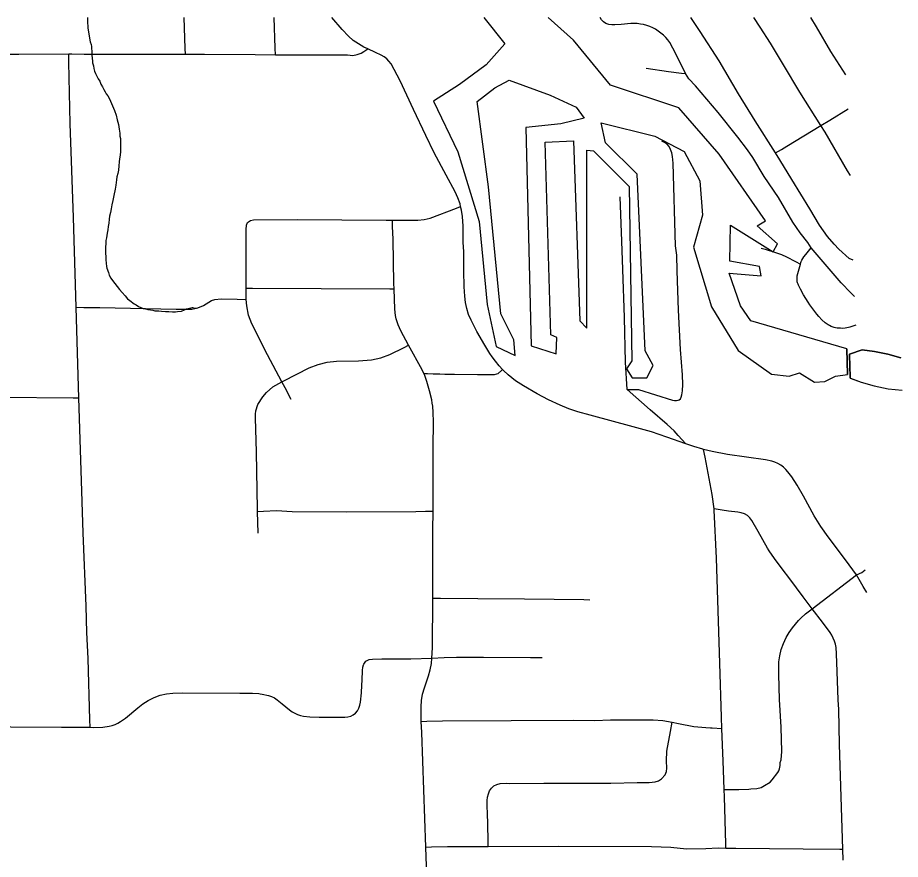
# Model space of a CAD drawing. Extents: x 0 to 34, y 0 to 22.
# Drawn here: x 5.262 to 6.124, y 9.642 to 10.465 of the extents above; entities that cross this region are included whole.
import ezdxf

# ---------------------------------------------------------------- set-up
doc = ezdxf.new("R2010")
doc.units = 0
for name, color, linetype in [('GM_X_City_Street', 7, 'Continuous'), ('GM_X_Major_River', 7, 'Continuous'), ('GM_X_Minor_Lake', 7, 'Continuous'), ('GM_X_Minor_River', 7, 'Continuous')]:
    doc.layers.add(name, color=color, linetype=linetype)

msp = doc.modelspace()

# ---------------------------------------------------------------- linework, layer by layer
at = {"layer": 'GM_X_City_Street'}
for points in [[(5.42627, 10.42914), (5.42607, 10.43442), (5.42497, 10.46471)], [(5.5141, 10.42848), (5.51387, 10.43501), (5.51281, 10.46471)], [(5.60424, 10.43427), (5.60058, 10.43597), (5.59522, 10.43897), (5.59021, 10.44245), (5.58562, 10.4465), (5.57927, 10.45323), (5.5692, 10.46471)], [(6.07956, 10.19241), (6.07598, 10.19574), (6.06648, 10.20552), (6.03739, 10.2399), (6.03406, 10.24493), (6.02637, 10.25457), (6.01944, 10.26477), (6.00548, 10.28893), (5.99131, 10.30939), (5.98039, 10.32796), (5.97519, 10.33571), (5.9658, 10.34805), (5.94638, 10.37206), (5.92436, 10.39809), (5.91787, 10.4051), (5.91471, 10.41011), (5.912, 10.41558), (5.90229, 10.43496), (5.89917, 10.44044), (5.89734, 10.44302), (5.89531, 10.44548), (5.89302, 10.44768), (5.89057, 10.44966), (5.88542, 10.45332), (5.88263, 10.45486), (5.87971, 10.45613), (5.8767, 10.45714), (5.87363, 10.45792), (5.87052, 10.4585), (5.86737, 10.45886), (5.8642, 10.45897), (5.86105, 10.45889), (5.85172, 10.45803), (5.84557, 10.45758), (5.84253, 10.45766), (5.83964, 10.4581), (5.83692, 10.45907), (5.83447, 10.4606), (5.83242, 10.4626), (5.83122, 10.46471)], [(6.00236, 10.33263), (5.98257, 10.36394), (5.96632, 10.39044), (5.94727, 10.42242), (5.9289, 10.45132), (5.92358, 10.45899), (5.91983, 10.46471)], [(6.07557, 10.31053), (6.07267, 10.31519), (6.05086, 10.35271), (6.04672, 10.35925), (6.02603, 10.39196), (6.01015, 10.41852), (5.99752, 10.43972), (5.98742, 10.45527), (5.98119, 10.46471)], [(6.07116, 10.40885), (6.05658, 10.4315), (6.04239, 10.45565), (6.03685, 10.46471)], [(5.24948, 10.42908), (5.26366, 10.42894), (5.31232, 10.42945)], [(5.31232, 10.42945), (5.31522, 10.42948), (5.32731, 10.42911), (5.42627, 10.42914)], [(5.33329, 9.77144), (5.33307, 9.77874), (5.33131, 9.83882), (5.33016, 9.86415), (5.32928, 9.88984), (5.32645, 9.9613), (5.32235, 10.09333), (5.32133, 10.1263), (5.31969, 10.18177), (5.3171, 10.26944), (5.31369, 10.36115), (5.31249, 10.4213), (5.31232, 10.42945)], [(5.42627, 10.42914), (5.44502, 10.42914), (5.49432, 10.42874), (5.5141, 10.42848)], [(5.5141, 10.42848), (5.52362, 10.42836), (5.58462, 10.42828), (5.58973, 10.42787), (5.59399, 10.42872), (5.59782, 10.42999), (5.60038, 10.4317), (5.60424, 10.43427)], [(5.69499, 10.28029), (5.69444, 10.28272), (5.69239, 10.28869), (5.68978, 10.29442), (5.68096, 10.31091), (5.66915, 10.33278), (5.66088, 10.34948), (5.64908, 10.37485), (5.63584, 10.40299), (5.63026, 10.41417), (5.62701, 10.41959), (5.62505, 10.42213), (5.62281, 10.42444), (5.62028, 10.42644), (5.61754, 10.42812), (5.61183, 10.43076), (5.60424, 10.43427)], [(5.87619, 10.41538), (5.89808, 10.41213), (5.91062, 10.41051), (5.91471, 10.41011)], [(6.00236, 10.33263), (6.00814, 10.33602), (6.01342, 10.33912), (6.04672, 10.35925), (6.0555, 10.36458), (6.07322, 10.37562)], [(5.85753, 10.10159), (5.86853, 10.1014), (5.90192, 10.09092), (5.90386, 10.09074), (5.90576, 10.09074), (5.90731, 10.09092), (5.90851, 10.09145), (5.90957, 10.09235), (5.91041, 10.09396), (5.91106, 10.09639), (5.91154, 10.10018), (5.91191, 10.10637), (5.91156, 10.11572), (5.90962, 10.14057), (5.90761, 10.1788), (5.9065, 10.21723), (5.90604, 10.23272), (5.90495, 10.24194), (5.9024, 10.32266), (5.90183, 10.32916), (5.90109, 10.33261), (5.89999, 10.33591), (5.89851, 10.33885), (5.89665, 10.34126), (5.89417, 10.3429), (5.89147, 10.34421)], [(6.07833, 10.22775), (6.07421, 10.22941), (6.06423, 10.23859), (6.05958, 10.24335), (6.05331, 10.25089), (6.04542, 10.26215), (6.03579, 10.27783), (6.01837, 10.30662), (6.00676, 10.32566), (6.00236, 10.33263)], [(5.91488, 10.04847), (5.90749, 10.05655), (5.90333, 10.0611), (5.89657, 10.06742), (5.88007, 10.08148), (5.85753, 10.10159), (5.85612, 10.12817), (5.85488, 10.17181), (5.85331, 10.2186), (5.85244, 10.24628), (5.85075, 10.28978)], [(5.48691, 10.26459), (5.48978, 10.26648), (5.49284, 10.26716), (5.53566, 10.26745), (5.62231, 10.26698), (5.62833, 10.26697), (5.6532, 10.26692), (5.65925, 10.2675), (5.66513, 10.2689), (5.69087, 10.27871), (5.69499, 10.28029)], [(5.72591, 10.13341), (5.72352, 10.13676), (5.71856, 10.14462), (5.7109, 10.15811), (5.70518, 10.16909), (5.7028, 10.17473), (5.701, 10.18057), (5.69975, 10.18655), (5.69896, 10.19265), (5.69854, 10.20188), (5.69811, 10.2174), (5.69807, 10.23608), (5.6974, 10.24526), (5.69746, 10.25153), (5.69736, 10.26097), (5.69671, 10.27034), (5.69585, 10.27656), (5.69499, 10.28029)], [(5.65897, 10.11723), (5.65751, 10.12063), (5.64407, 10.14465), (5.63664, 10.15884), (5.6341, 10.16459), (5.63301, 10.16756), (5.6321, 10.1706), (5.63145, 10.17372), (5.63076, 10.18), (5.63004, 10.19981), (5.62986, 10.2049), (5.62911, 10.2484), (5.62859, 10.26081), (5.62833, 10.26697)], [(5.52961, 10.09155), (5.52362, 10.10312), (5.52047, 10.109), (5.5064, 10.13522), (5.49118, 10.16551), (5.488, 10.17406), (5.4862, 10.18303), (5.48574, 10.18945), (5.48555, 10.19219), (5.48559, 10.20052), (5.48574, 10.23289), (5.4857, 10.25764), (5.48597, 10.26199), (5.48691, 10.26459)], [(5.98831, 10.23968), (5.99246, 10.23851), (6.00129, 10.23575), (6.00823, 10.23319), (6.01329, 10.23092), (6.022, 10.22639), (6.02668, 10.22395)], [(6.0809, 10.16436), (6.07904, 10.16364), (6.07602, 10.16274), (6.07491, 10.16242), (6.07365, 10.16206), (6.07194, 10.1617), (6.0704, 10.16138), (6.06775, 10.16118), (6.06577, 10.16123), (6.06267, 10.16143), (6.06116, 10.16168), (6.05963, 10.16208), (6.05672, 10.16316), (6.0552, 10.1639), (6.05398, 10.16461), (6.05092, 10.16674), (6.04766, 10.16963), (6.04464, 10.17276), (6.04265, 10.17509), (6.04068, 10.17754), (6.03599, 10.18411), (6.03432, 10.18668), (6.0298, 10.19408), (6.02674, 10.19948), (6.02484, 10.20339), (6.0244, 10.2045), (6.02399, 10.20573), (6.02374, 10.20664), (6.02353, 10.20762), (6.02345, 10.20852), (6.02349, 10.20943), (6.02359, 10.21234), (6.02668, 10.22395), (6.02719, 10.22551), (6.02765, 10.2265), (6.0282, 10.22785), (6.03017, 10.23098), (6.03194, 10.2334), (6.03739, 10.2399)], [(5.48559, 10.20052), (5.49181, 10.20049), (5.62574, 10.19983), (5.63004, 10.19981)], [(5.31969, 10.18177), (5.32705, 10.18172), (5.34264, 10.18161), (5.41709, 10.17995), (5.43252, 10.17999), (5.43838, 10.18114), (5.44383, 10.18359), (5.4519, 10.18841), (5.45496, 10.18942), (5.46132, 10.19008), (5.47691, 10.18968), (5.48574, 10.18945)], [(5.49741, 9.96119), (5.49682, 9.98243), (5.49675, 9.98455), (5.49576, 10.04011), (5.49463, 10.07394), (5.4947, 10.07726), (5.49509, 10.08069), (5.49706, 10.08678), (5.50178, 10.09424), (5.50555, 10.09846), (5.51161, 10.10414), (5.52047, 10.109), (5.52242, 10.11007), (5.54723, 10.12259), (5.55577, 10.12586), (5.56467, 10.12801), (5.57377, 10.12907), (5.59542, 10.12942), (5.60783, 10.1305), (5.61703, 10.13238), (5.62589, 10.13553), (5.6398, 10.14251), (5.64407, 10.14465)], [(5.7359, 10.12102), (5.73277, 10.12442), (5.7289, 10.12921), (5.72591, 10.13341)], [(5.65897, 10.11723), (5.6626, 10.11701), (5.66821, 10.11668), (5.67465, 10.11668), (5.67944, 10.11635), (5.68912, 10.11639), (5.71147, 10.11601), (5.72434, 10.11601), (5.72814, 10.11618), (5.73028, 10.11667), (5.73161, 10.11717), (5.73474, 10.11998), (5.7359, 10.12102)], [(5.91488, 10.04847), (5.89621, 10.05504), (5.88145, 10.06003), (5.86346, 10.06512), (5.82137, 10.07625), (5.80945, 10.07965), (5.80067, 10.08266), (5.79206, 10.0861), (5.78084, 10.09136), (5.76987, 10.09714), (5.75646, 10.10493), (5.74873, 10.11005), (5.74143, 10.11571), (5.73693, 10.11989), (5.7359, 10.12102)], [(5.66723, 10.08826), (5.66675, 10.09129), (5.66464, 10.1003), (5.66199, 10.10921), (5.65993, 10.11501), (5.65897, 10.11723)], [(5.14836, 10.09266), (5.15656, 10.09291), (5.1709, 10.09335), (5.22696, 10.09371), (5.24496, 10.09382), (5.3168, 10.09337), (5.32235, 10.09333)], [(5.66809, 9.98276), (5.66827, 10.01698), (5.66834, 10.04495), (5.66856, 10.0698), (5.66825, 10.07908), (5.6677, 10.08522), (5.66723, 10.08826)], [(5.93215, 10.04289), (5.93147, 10.04305), (5.9226, 10.04574), (5.91488, 10.04847)], [(5.95393, 9.65352), (5.95382, 9.65749), (5.95261, 9.70364), (5.95236, 9.71056), (5.95168, 9.72949), (5.95127, 9.73829), (5.95011, 9.77031), (5.94972, 9.7813), (5.94802, 9.83404), (5.94469, 9.93671), (5.94265, 9.98344), (5.94246, 9.985), (5.94075, 9.99895), (5.9336, 10.03547), (5.93215, 10.04289)], [(6.08146, 9.9204), (6.07064, 9.93521), (6.05379, 9.95754), (6.04669, 9.96769), (6.04017, 9.9782), (6.02975, 9.9973), (6.02352, 10.00811), (6.01839, 10.01599), (6.01455, 10.02103), (6.01241, 10.02337), (6.01008, 10.02554), (6.00754, 10.02748), (6.00481, 10.02915), (6.0019, 10.03044), (5.9989, 10.03148), (5.99271, 10.03286), (5.95572, 10.03811), (5.94048, 10.04088), (5.93215, 10.04289)], [(5.49682, 9.98243), (5.50268, 9.98264), (5.51529, 9.98311), (5.53054, 9.98234), (5.58316, 9.98199), (5.65123, 9.98212), (5.6606, 9.98248), (5.66809, 9.98276)], [(5.66772, 9.89748), (5.66799, 9.96413), (5.66809, 9.98276)], [(6.06858, 9.64156), (6.06821, 9.65256), (6.06478, 9.75473), (6.06416, 9.78884), (6.06371, 9.79817), (6.0625, 9.82601), (6.06215, 9.84324), (6.06154, 9.84954), (6.0609, 9.85265), (6.05998, 9.85572), (6.05878, 9.85868), (6.05732, 9.8615), (6.05566, 9.86421), (6.0483, 9.87431), (6.03838, 9.88726), (6.0294, 9.89898), (6.01657, 9.91653), (6.00894, 9.92637), (6.00154, 9.93633), (5.99609, 9.94379), (5.99449, 9.94644), (5.98536, 9.96265), (5.97916, 9.97352), (5.9773, 9.97606), (5.97494, 9.97833), (5.97205, 9.97998), (5.96892, 9.98095), (5.96577, 9.98148), (5.95652, 9.98254), (5.95038, 9.98362), (5.94246, 9.985)], [(5.95236, 9.71056), (5.95444, 9.71057), (5.96325, 9.71058), (5.96663, 9.71083), (5.97627, 9.71104), (5.97828, 9.71129), (5.98427, 9.71179), (5.98857, 9.71281), (5.99184, 9.71445), (5.99725, 9.71785), (5.99927, 9.72023), (6.00464, 9.72726), (6.00553, 9.72888), (6.00628, 9.731), (6.00709, 9.73403), (6.00701, 9.73696), (6.00787, 9.73978), (6.00853, 9.74778), (6.00786, 9.77165), (6.00646, 9.79866), (6.0056, 9.823), (6.00561, 9.83224), (6.00576, 9.83531), (6.00662, 9.84144), (6.00809, 9.84745), (6.01014, 9.85334), (6.01271, 9.85908), (6.01564, 9.8642), (6.019, 9.86873), (6.02489, 9.87584), (6.02701, 9.8781), (6.03168, 9.8822), (6.03838, 9.88726), (6.08146, 9.9204)], [(6.08146, 9.9204), (6.0866, 9.9228), (6.09008, 9.92531)], [(6.0916, 9.9032), (6.08809, 9.90915), (6.08146, 9.9204)], [(5.66692, 9.83903), (5.66752, 9.84909), (5.66772, 9.89748)], [(5.66772, 9.89748), (5.67549, 9.89747), (5.71195, 9.89745), (5.75744, 9.89685), (5.81544, 9.89627), (5.82118, 9.89606)], [(5.60013, 9.83247), (5.60035, 9.83327), (5.60244, 9.83599), (5.60553, 9.83759), (5.60881, 9.83817), (5.6182, 9.83842), (5.64637, 9.83837), (5.66692, 9.83903)], [(5.66793, 9.46812), (5.66764, 9.47454), (5.66639, 9.50252), (5.66583, 9.51936), (5.66485, 9.54913), (5.66385, 9.57399), (5.66324, 9.59288), (5.66244, 9.61749), (5.66109, 9.65444), (5.657, 9.76653), (5.65661, 9.77721), (5.65632, 9.7852), (5.65633, 9.79147), (5.65684, 9.79774), (5.65792, 9.80394), (5.65956, 9.81002), (5.66363, 9.82178), (5.66527, 9.82771), (5.66642, 9.83373), (5.66692, 9.83903)], [(5.66692, 9.83903), (5.67884, 9.83974), (5.69095, 9.83989), (5.71726, 9.83986), (5.76327, 9.83958), (5.77458, 9.8398)], [(5.59862, 9.81277), (5.59898, 9.81752), (5.59921, 9.82686), (5.59946, 9.83009), (5.60013, 9.83247)], [(5.49912, 9.80421), (5.50121, 9.80393), (5.50739, 9.80249), (5.5104, 9.80146), (5.51329, 9.8001), (5.51602, 9.79836), (5.5209, 9.79439), (5.52798, 9.78842), (5.53047, 9.78671), (5.5331, 9.78525), (5.53586, 9.78404), (5.53873, 9.7831), (5.54167, 9.78243), (5.54773, 9.78167), (5.55699, 9.78126), (5.58179, 9.78125), (5.58478, 9.78156), (5.58764, 9.78226), (5.59022, 9.78352), (5.59246, 9.7853), (5.59427, 9.78755), (5.5956, 9.79015), (5.59651, 9.79298), (5.59711, 9.79594), (5.59806, 9.80516), (5.59862, 9.81277)], [(5.33329, 9.77144), (5.3365, 9.77142), (5.34575, 9.77169), (5.35179, 9.7725), (5.35473, 9.77324), (5.35755, 9.77424), (5.36028, 9.77549), (5.36291, 9.777), (5.36788, 9.78052), (5.37971, 9.7906), (5.38473, 9.79437), (5.39006, 9.79774), (5.39569, 9.80058), (5.40162, 9.80277), (5.40777, 9.80419), (5.41404, 9.80485), (5.42343, 9.80508), (5.47934, 9.80473), (5.4918, 9.80469), (5.49807, 9.80435), (5.49912, 9.80421)], [(5.65661, 9.77721), (5.66185, 9.77735), (5.6772, 9.77778), (5.7444, 9.77813), (5.80506, 9.7784), (5.82606, 9.77824), (5.84132, 9.77867), (5.88305, 9.77883), (5.89234, 9.77818), (5.90154, 9.77645), (5.90757, 9.77532), (5.92255, 9.77216), (5.93443, 9.77111), (5.93907, 9.77087), (5.94055, 9.7708), (5.95011, 9.77031)], [(5.72194, 9.65516), (5.7218, 9.66142), (5.72116, 9.68921), (5.72093, 9.69247), (5.72094, 9.70009), (5.7213, 9.70319), (5.72207, 9.70631), (5.72334, 9.7093), (5.72512, 9.71196), (5.72753, 9.71423), (5.73042, 9.7157), (5.73351, 9.71652), (5.73989, 9.71684), (5.74282, 9.71671), (5.77635, 9.71695), (5.84173, 9.7168), (5.8672, 9.71738), (5.87902, 9.71757), (5.88494, 9.71835), (5.88807, 9.71919), (5.89121, 9.72103), (5.89461, 9.72519), (5.89585, 9.72844), (5.89625, 9.73161), (5.89595, 9.73862), (5.89634, 9.74826), (5.89988, 9.76745), (5.90154, 9.77645)], [(5.15942, 9.77219), (5.16564, 9.77218), (5.20605, 9.77212), (5.30545, 9.77165), (5.33329, 9.77144)], [(5.66109, 9.65444), (5.66667, 9.65461), (5.68225, 9.65509), (5.72194, 9.65516), (5.79054, 9.65528), (5.8815, 9.65517), (5.90025, 9.65441), (5.91569, 9.65286), (5.93447, 9.65306), (5.9464, 9.6536), (5.95393, 9.65352), (5.96358, 9.65342), (6.02955, 9.65275), (6.06528, 9.65257), (6.06821, 9.65256)]]:
    msp.add_lwpolyline(points, dxfattribs=at)
at = {"layer": 'GM_X_Major_River'}
msp.add_line((6.07268, 10.11616), (6.07198, 10.14118), dxfattribs=at)
for points in [[(5.7178, 10.46471), (5.73827, 10.43916), (5.72007, 10.41857), (5.6939, 10.39948), (5.66847, 10.38305), (5.69211, 10.33361), (5.71311, 10.26551), (5.72084, 10.18444), (5.72964, 10.14334), (5.74827, 10.13462), (5.7471, 10.14985), (5.73415, 10.17533), (5.72217, 10.29941), (5.71102, 10.38276), (5.72846, 10.39612), (5.7425, 10.40376), (5.78241, 10.389), (5.80788, 10.37725), (5.81549, 10.36661), (5.79271, 10.36085), (5.75854, 10.35735), (5.76382, 10.14417), (5.78815, 10.13623), (5.78888, 10.15222), (5.78318, 10.15487), (5.77755, 10.34293), (5.80527, 10.3445), (5.81126, 10.16863), (5.81811, 10.16141), (5.8182, 10.33539), (5.82466, 10.33465), (5.85966, 10.2997), (5.86222, 10.12953), (5.85692, 10.12152), (5.86263, 10.11278), (5.87668, 10.11281), (5.88312, 10.125), (5.87512, 10.13907), (5.86724, 10.31189), (5.83642, 10.34228), (5.83221, 10.36207), (5.88465, 10.34886), (5.91316, 10.33407), (5.9284, 10.30517), (5.93111, 10.27167), (5.92243, 10.24043), (5.94, 10.18222), (5.9659, 10.13964), (5.9986, 10.11648), (6.01569, 10.11462), (6.02594, 10.11768), (6.04039, 10.10857), (6.05064, 10.10936), (6.06089, 10.11433), (6.07268, 10.11616)], [(6.07198, 10.14118), (5.97838, 10.1686), (5.9681, 10.18304), (5.95704, 10.215), (5.98857, 10.2124), (5.98665, 10.22153), (5.95777, 10.2268), (5.95848, 10.26183), (6.0003, 10.23603), (6.00447, 10.24365), (5.98468, 10.2615), (5.99265, 10.26609), (5.94735, 10.33147), (5.90815, 10.3767), (5.84127, 10.39864), (5.80511, 10.44273), (5.78054, 10.46471)], [(6.12467, 10.13232), (6.1121, 10.13601), (6.09915, 10.13856), (6.08697, 10.14035), (6.07476, 10.13598), (6.07513, 10.1236), (6.07549, 10.11433), (6.07549, 10.11253)], [(6.07549, 10.11259), (6.07549, 10.11433), (6.07513, 10.1236), (6.07476, 10.13598), (6.08697, 10.14035), (6.09915, 10.13856), (6.1121, 10.13601), (6.12467, 10.13232)], [(6.07549, 10.11253), (6.08609, 10.10876), (6.09867, 10.10507), (6.11237, 10.10215), (6.12607, 10.10075)], [(6.07559, 10.1125), (6.08609, 10.10876), (6.09867, 10.10507), (6.11237, 10.10215), (6.12607, 10.10075)]]:
    msp.add_lwpolyline(points, dxfattribs=at)
at = {"layer": 'GM_X_Minor_Lake'}
msp.add_line((6.07198, 10.14118), (6.07268, 10.11616), dxfattribs=at)
at = {"layer": 'GM_X_Minor_River'}
for points in [[(5.33068, 10.46471), (5.33069, 10.46154), (5.33108, 10.45431), (5.33185, 10.44898), (5.33261, 10.4448), (5.33338, 10.44099), (5.33414, 10.43833), (5.33453, 10.43642), (5.33453, 10.43452), (5.33491, 10.43186), (5.33492, 10.42805), (5.3353, 10.425), (5.33569, 10.42234), (5.33569, 10.42044), (5.33646, 10.41777), (5.33684, 10.41511), (5.3376, 10.41245), (5.33837, 10.41016), (5.33951, 10.40826), (5.34104, 10.40484), (5.34256, 10.40256), (5.3437, 10.39989), (5.34522, 10.39723), (5.34675, 10.39457), (5.34789, 10.39229), (5.34904, 10.39039), (5.35056, 10.38849), (5.35208, 10.38545), (5.35704, 10.37403), (5.35857, 10.36947), (5.35971, 10.3649), (5.36086, 10.36034), (5.36163, 10.35577), (5.36239, 10.35196), (5.3624, 10.34892), (5.36278, 10.34664), (5.36279, 10.34397), (5.36279, 10.34093), (5.3628, 10.33788), (5.3628, 10.33407), (5.36243, 10.33027), (5.36205, 10.32684), (5.36168, 10.32379), (5.36131, 10.31998), (5.36093, 10.3158), (5.36018, 10.31237), (5.35943, 10.30932), (5.35905, 10.30627), (5.35867, 10.30361), (5.3583, 10.30094), (5.35755, 10.29714), (5.35642, 10.29104), (5.35529, 10.28609), (5.35453, 10.2819), (5.35378, 10.27809), (5.35303, 10.27428), (5.35227, 10.27086), (5.3519, 10.26781), (5.35152, 10.264), (5.35077, 10.26057), (5.3504, 10.25753), (5.35002, 10.2541), (5.34927, 10.24953), (5.34851, 10.24686), (5.34852, 10.24382), (5.34815, 10.24077), (5.34815, 10.23735), (5.34816, 10.2343), (5.34854, 10.23125), (5.34854, 10.22821), (5.34893, 10.22478), (5.34932, 10.22174), (5.3497, 10.21984), (5.35122, 10.21565), (5.35199, 10.21299), (5.35351, 10.21033), (5.35504, 10.20805), (5.36189, 10.1993), (5.36455, 10.19626), (5.36759, 10.19284), (5.36988, 10.19018), (5.37216, 10.18828), (5.37634, 10.18525), (5.37824, 10.18411), (5.38053, 10.18259), (5.38281, 10.18145), (5.38508, 10.1807)], [(5.38508, 10.1807), (5.38736, 10.18032), (5.38965, 10.17956), (5.39231, 10.17919), (5.39458, 10.17881), (5.39648, 10.17844), (5.40028, 10.17845), (5.40294, 10.17807), (5.40674, 10.1777), (5.41016, 10.1777), (5.41358, 10.17733), (5.41662, 10.17734), (5.41852, 10.17772), (5.42231, 10.17811), (5.42535, 10.17926), (5.42725, 10.1804), (5.43029, 10.18079), (5.43294, 10.18156), (5.43332, 10.18156), (5.43522, 10.1808), (5.43712, 10.1808)]]:
    msp.add_lwpolyline(points, dxfattribs=at)

doc.saveas('drawing.dxf')
